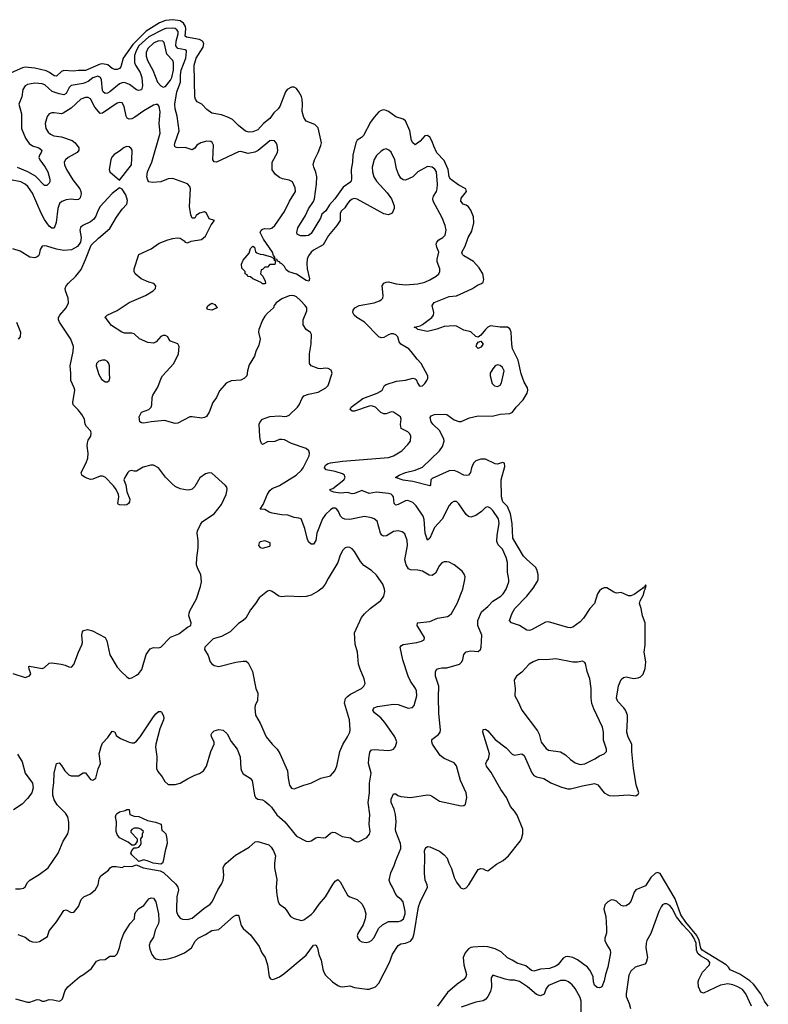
# Model space of a CAD drawing. Header units: inches. Extents: x 2134017 to 2292458, y 756222 to 916513.
# Tile 360 of 387: x 2252305 to 2258484, y 901785 to 909906. Entities that reach past the tile are written whole.
import ezdxf

# ---------------------------------------------------------------- set-up
doc = ezdxf.new("R2010")
doc.units = ezdxf.units.IN
doc.header["$MEASUREMENT"] = 0
doc.layers.add('C2950', color=7, linetype='Continuous')

msp = doc.modelspace()

# ---------------------------------------------------------------- linework, layer by layer
at = {"layer": 'C2950', "color": 5}
for points, elevation in [([(2252270, 901828.9), (2252370, 901803.1), (2252390, 901801.7), (2252450, 901823.8), (2252470, 901820.7), (2252490.6, 901810.6), (2252510, 901810.6), (2252550, 901823.7), (2252582.8, 901822.8), (2252630, 901810.6), (2252644.8, 901815.2), (2252659.5, 901830), (2252681.7, 901898.3), (2252702, 901930), (2252799.3, 902010), (2252833.2, 902030), (2252899.4, 902080.6), (2252940.7, 902139.3), (2252967.3, 902152.7), (2253010, 902154.8), (2253050, 902181), (2253090, 902181), (2253110, 902201), (2253129.6, 902250), (2253143.6, 902310), (2253165.1, 902370), (2253216.2, 902450), (2253252, 902490), (2253257, 902530), (2253265.6, 902550), (2253290, 902574.9), (2253330, 902598.8), (2253370, 902655.5), (2253390, 902663), (2253410, 902659.1), (2253430, 902630.8), (2253452.2, 902532.2), (2253455, 902475), (2253451.6, 902450), (2253423.8, 902396.2), (2253410, 902339.6), (2253383.2, 902296.8), (2253374.8, 902270), (2253379, 902239), (2253395.9, 902195.9), (2253413.1, 902173.1), (2253430, 902160.3), (2253471.5, 902151.5), (2253530, 902159.7), (2253590, 902177.3), (2253666.6, 902210), (2253723.5, 902250), (2253754.2, 902305.8), (2253778.9, 902330), (2253839.4, 902360.6), (2253890, 902393.7), (2253950, 902400.5), (2254070, 902507.7), (2254090, 902520.7), (2254110, 902521), (2254133.6, 902433.6), (2254150.2, 902410.2), (2254210, 902357.3), (2254281.7, 902261.7), (2254304, 902210), (2254330.2, 902170), (2254350.1, 902110.1), (2254363.9, 902010), (2254374.4, 901994.4), (2254390, 901990.3), (2254410, 901994.4), (2254450, 902012), (2254484.8, 902035.2), (2254670, 902190.4), (2254730, 902273.6), (2254750, 902276.5), (2254763.5, 902250), (2254775, 902195), (2254794.7, 902150), (2254806, 902074), (2254814.2, 902050), (2254830, 902025.3), (2254886.3, 901970), (2254930, 901939.4), (2254950, 901930.9), (2254970, 901927.5), (2255030, 901936.1), (2255070, 901923.6), (2255170, 901908.4), (2255190.2, 901910.2), (2255241, 901930), (2255270, 901959), (2255357.1, 902130), (2255382.3, 902197.7), (2255429.6, 902270.4), (2255450, 902282.7), (2255490, 902288.7), (2255530, 902304.8), (2255551.3, 902330), (2255561.8, 902370), (2255597.7, 902590), (2255611.5, 902628.5), (2255671.6, 902750), (2255669.7, 902770), (2255651.5, 902810), (2255647.5, 902867.5), (2255649.7, 903009.7), (2255646.3, 903050), (2255651.7, 903068.3), (2255661, 903079), (2255670, 903087.3), (2255690, 903084.9), (2255770, 903048), (2255810, 903018), (2255833.1, 902990), (2255846.5, 902950), (2255870, 902904.9), (2255891.9, 902830), (2255910, 902793.4), (2255940.3, 902750), (2255950, 902741.5), (2255970, 902738), (2255990, 902746.7), (2256013.6, 902770), (2256090, 902897), (2256110, 902905.3), (2256130, 902902), (2256150, 902890.4), (2256170, 902885.3), (2256240.4, 902939.6), (2256294.4, 902970), (2256339.9, 903010), (2256436.2, 903130), (2256447.4, 903150), (2256458.1, 903190), (2256456.7, 903230), (2256410, 903343.5), (2256390, 903378.5), (2256357, 903417), (2256322.6, 903490), (2256277.4, 903557.4), (2256196.7, 903696.7), (2256157.4, 903750), (2256151.6, 903770), (2256159.5, 903790), (2256175.6, 903810), (2256182, 903850), (2256128.5, 904030), (2256130, 904050.7), (2256150, 904054), (2256170, 904040.5), (2256230, 903968.7), (2256319.5, 903899.5), (2256370, 903848.5), (2256390, 903839.3), (2256450, 903850.4), (2256470, 903836.3), (2256533.4, 903693.4), (2256550, 903672.8), (2256570, 903659.7), (2256630, 903648), (2256690.2, 903610.2), (2256776.5, 903576.5), (2256830, 903561.1), (2256850, 903561.5), (2256950, 903587.3), (2257050, 903605.8), (2257076, 903596), (2257130, 903528.2), (2257170, 903508.1), (2257210, 903504.7), (2257330, 903512.4), (2257390, 903503), (2257410, 903518), (2257414, 903530), (2257393.8, 903593.8), (2257371.2, 903731.2), (2257356.5, 903870), (2257357.3, 903930), (2257328.5, 903988.5), (2257316.5, 904030), (2257322.7, 904130), (2257320.4, 904170), (2257304.4, 904210), (2257290.6, 904230.6), (2257241.1, 904281.1), (2257231.9, 904310), (2257247.1, 904412.8), (2257270, 904464.9), (2257290, 904481.1), (2257310, 904486), (2257370, 904472.4), (2257410, 904477.2), (2257430, 904484.9), (2257451.7, 904508.4), (2257466.4, 904553.6), (2257473.1, 904610), (2257460.6, 904690), (2257467.4, 904750), (2257468.2, 904930), (2257445.6, 904990), (2257435.1, 905050), (2257421.6, 905090), (2257426.3, 905113.7), (2257450, 905156), (2257460.7, 905199.3), (2257468, 905210), (2257466, 905214), (2257470, 905214), (2257475.3, 905235.3), (2257470, 905246), (2257458, 905222), (2257450, 905222), (2257445.5, 905214.5), (2257375.8, 905164.2), (2257350, 905155.1), (2257330, 905154.7), (2257270, 905180.5), (2257230, 905176.2), (2257210, 905182.9), (2257150, 905218.7), (2257130, 905219.7), (2257110, 905212.8), (2257090, 905195.1), (2257074.6, 905170), (2257048.6, 905091.4), (2257010.3, 905050), (2256959.5, 904970), (2256930, 904939.6), (2256870, 904895.4), (2256850, 904889.8), (2256830, 904893.7), (2256670, 904940.5), (2256644.4, 904935.6), (2256530, 904873.6), (2256510, 904867.8), (2256489.7, 904869.7), (2256429.6, 904909.6), (2256364, 904930), (2256347.8, 904950), (2256368.6, 905010), (2256391, 905050), (2256490, 905152.4), (2256542.3, 905217.7), (2256577.4, 905270), (2256585.5, 905290), (2256584.5, 905330), (2256574.8, 905370), (2256563.7, 905390), (2256490, 905452.9), (2256462.2, 905482.2), (2256375.3, 905630), (2256370.3, 905749.7), (2256354.8, 905830), (2256330.7, 905890), (2256293, 905930), (2256280.7, 905970), (2256279, 906110), (2256310, 906221), (2256307.5, 906247.5), (2256290, 906252.6), (2256250, 906241), (2256230, 906243.5), (2256150, 906281.1), (2256110, 906282.2), (2256070, 906266.2), (2256052.1, 906247.9), (2256035.6, 906210), (2256026.3, 906170), (2256010, 906149.8), (2255990, 906145.8), (2255970, 906149.8), (2255917.9, 906177.9), (2255890, 906186.5), (2255850, 906186), (2255710, 906121.5), (2255699.1, 906110), (2255695.8, 906070), (2255690, 906060.9), (2255550, 906098), (2255470, 906108.2), (2255408, 906130), (2255437, 906150), (2255490, 906170.9), (2255570, 906189.3), (2255630, 906214.9), (2255769.2, 906350.7), (2255793.8, 906386.2), (2255808.1, 906430), (2255804.6, 906450), (2255770, 906518), (2255715.1, 906570), (2255701, 906590), (2255693.8, 906626.2), (2255701, 906639), (2255730, 906648.9), (2255810, 906653.6), (2255830, 906650.2), (2255890, 906606), (2255930, 906591.4), (2255950, 906592.9), (2256018.5, 906621.5), (2256090, 906639.6), (2256204, 906636), (2256271.6, 906651.6), (2256350, 906657.8), (2256372.8, 906670), (2256404, 906710), (2256460.9, 906770), (2256493.1, 906826.9), (2256498.4, 906850), (2256495.3, 906870), (2256470, 906917.4), (2256444, 906984), (2256418.1, 907098.1), (2256373.9, 907190), (2256366.8, 907230), (2256361.7, 907330), (2256350, 907356.5), (2256330, 907369.9), (2256270.5, 907370.6), (2256190, 907380.4), (2256170, 907369.8), (2256150, 907351.8), (2256110, 907303.6), (2256090, 907286.6), (2256070, 907293.7), (2256030, 907332), (2255970, 907344.5), (2255910, 907377.2), (2255890, 907381), (2255810, 907376.4), (2255747.1, 907353), (2255670, 907333.4), (2255590, 907349.8), (2255581.7, 907361.7), (2255562, 907370), (2255610, 907380.8), (2255630, 907391.1), (2255706.9, 907450), (2255719.9, 907470), (2255722.7, 907490), (2255708.8, 907550), (2255726.4, 907573.6), (2255850, 907621.7), (2255910, 907629.5), (2256001.3, 907670), (2256043.7, 907690), (2256083.1, 907716.9), (2256116, 907730), (2256130, 907742), (2256136.4, 907763.6), (2256126.9, 907810), (2256098.2, 907858.2), (2256051.2, 907911.2), (2255970, 907959.7), (2255960.4, 907970), (2255954.5, 907990), (2255980.8, 908039.2), (2256006.8, 908110), (2256036.9, 908163.1), (2256053.8, 908230), (2256050, 908279.5), (2256030, 908335.4), (2256010, 908362.4), (2255990, 908376.3), (2255965.6, 908385.6), (2255945.4, 908410), (2255950, 908434), (2255993, 908490), (2255988.4, 908510), (2255930, 908542.4), (2255861.4, 908590), (2255848.9, 908610), (2255841.5, 908670), (2255810, 908745.9), (2255749.1, 908809.1), (2255723, 908863), (2255710, 908902), (2255690, 908938.5), (2255670, 908951.8), (2255650, 908948.3), (2255610, 908903.9), (2255570, 908874.7), (2255550, 908889.5), (2255538.8, 908910), (2255526.3, 908990), (2255490, 909073), (2255470, 909086.4), (2255410, 909103.7), (2255350, 909148.6), (2255330, 909158.5), (2255310, 909162.2), (2255290, 909158.5), (2255270, 909147.1), (2255230, 909103.5), (2255200.3, 909059.7), (2255142.8, 908950), (2255126.3, 908933.7), (2255090, 908913.5), (2255078.4, 908890), (2255053.8, 908790), (2255053.1, 908730), (2255041, 908670), (2255043.8, 908590), (2255037.3, 908570), (2254974.8, 908525.2), (2254907.6, 908430), (2254861.1, 908378.9), (2254831.9, 908330), (2254798.3, 908301.7), (2254787.2, 908270), (2254710, 908142), (2254690, 908127.2), (2254670, 908122.4), (2254623.2, 908123.2), (2254596, 908136), (2254591.7, 908151.7), (2254600.9, 908190), (2254664.8, 908290), (2254690, 908344.9), (2254730, 908405.3), (2254737.7, 908430), (2254754.9, 908550), (2254757.3, 908610), (2254749.9, 908649.9), (2254732.4, 908690), (2254728.3, 908711.7), (2254738.9, 908750), (2254769.8, 908810.2), (2254791.9, 908868.1), (2254795.7, 908890), (2254770, 909015.6), (2254742, 909042), (2254670, 909068.3), (2254650, 909099.5), (2254635.5, 909150), (2254639.8, 909210), (2254635.4, 909250), (2254630, 909271.6), (2254610, 909312.6), (2254590, 909337.7), (2254570, 909348.7), (2254550, 909349.8), (2254513.1, 909330), (2254499.7, 909310), (2254453.6, 909190), (2254439.4, 909170), (2254402.9, 909137.1), (2254370, 909090.8), (2254318.2, 909050), (2254270, 908999.1), (2254230, 908982), (2254198.5, 908978.5), (2254170, 908985.7), (2254110, 909034), (2254062, 909082), (2254030, 909100.5), (2253970, 909122.4), (2253890, 909135.1), (2253850, 909166), (2253808.2, 909208.2), (2253769.7, 909229.7), (2253756.3, 909250), (2253750.9, 909270.9), (2253745, 909530), (2253762, 909590), (2253819, 909681), (2253826.4, 909710), (2253814.8, 909730), (2253790, 909742.3), (2253680.8, 909760.8), (2253671.1, 909771.1), (2253675.9, 909830), (2253672.9, 909850), (2253657.9, 909877.9), (2253630, 909897.7), (2253570, 909906.3), (2253510, 909899.6), (2253459.9, 909880.1), (2253349, 909811), (2253238.2, 909701.8), (2253160.7, 909590), (2253141.5, 909518.5), (2253130, 909505), (2253110, 909496.5), (2253090, 909494.6), (2253070, 909503.5), (2253033.3, 909533.3), (2252990, 909541.7), (2252970, 909538.4), (2252850, 909487), (2252790, 909487.4), (2252750, 909480.8), (2252670, 909487.2), (2252650, 909479.8), (2252610, 909439.3), (2252590, 909442.8), (2252550.5, 909470.5), (2252523.2, 909483.2), (2252430, 909507.7), (2252350, 909515), (2252328.7, 909510), (2252210, 909457.8)], 220), ([(2252290, 902359.3), (2252350, 902337.1), (2252390, 902307.3), (2252410, 902299.1), (2252443.2, 902296.8), (2252470, 902304), (2252535.1, 902344.9), (2252549.3, 902390), (2252610, 902465.5), (2252670, 902558), (2252690, 902564.9), (2252730, 902542.4), (2252750, 902544.4), (2252758, 902550), (2252790, 902590.8), (2252812, 902650), (2252836, 902670), (2252890, 902697.1), (2252930, 902730.7), (2252953, 902770), (2252960.8, 902819.2), (2252974.7, 902845.3), (2253037.2, 902890), (2253053.2, 902910), (2253070, 902922), (2253102, 902922), (2253150, 902912), (2253170, 902924.7), (2253230, 902921.7), (2253270, 902936), (2253323.8, 902910), (2253466.1, 902886.1), (2253493, 902873), (2253595.3, 902775.3), (2253612, 902750), (2253615, 902730), (2253602.2, 902670), (2253599.3, 902570), (2253600.2, 902550), (2253610, 902519.1), (2253630, 902496.3), (2253650, 902488.2), (2253690, 902484.6), (2253730, 902496.5), (2253824, 902576), (2253876.2, 902610), (2253892.9, 902630), (2253939.4, 902730), (2253970, 902776.9), (2253984.7, 902810), (2253990.6, 902850), (2253985.8, 902910), (2253993.6, 902930), (2254009.2, 902950), (2254086.3, 903013.7), (2254199.9, 903080.1), (2254250, 903123.7), (2254270, 903127), (2254360.7, 903100.7), (2254381.8, 903081.8), (2254401.5, 903050), (2254416.5, 903010), (2254408.2, 902950), (2254409.1, 902910), (2254427, 902813), (2254420.9, 902750), (2254427.1, 902687.1), (2254438.4, 902630), (2254450.5, 902610), (2254490, 902581.3), (2254504.8, 902564.8), (2254541.5, 902510), (2254570, 902491.3), (2254630, 902477), (2254650, 902480.4), (2254710, 902525.3), (2254733, 902547), (2254778, 902610), (2254829.9, 902670.1), (2254890, 902772.2), (2254910, 902800.5), (2254930, 902814.8), (2254950, 902794), (2255010, 902684.9), (2255030, 902670.4), (2255090.7, 902650), (2255130.8, 902610), (2255150.8, 902570), (2255162, 902530), (2255157.1, 902490), (2255139.5, 902440.5), (2255096, 902370), (2255091, 902350), (2255096, 902330), (2255111.3, 902310), (2255130, 902300.7), (2255164.7, 902295.3), (2255190, 902300.7), (2255210, 902311), (2255230, 902336), (2255266.6, 902410), (2255299.7, 902440.3), (2255350, 902467), (2255431.6, 902468.4), (2255450, 902473), (2255473.3, 902490), (2255488, 902530), (2255488, 902550), (2255469.7, 902629.7), (2255454.5, 902650), (2255428.6, 902668.6), (2255409.6, 902690), (2255383.5, 902750), (2255362.9, 902782.9), (2255355, 902810), (2255367.2, 902870), (2255396.8, 902930), (2255408.5, 902970), (2255449.7, 903070), (2255452.2, 903090), (2255448.5, 903110), (2255409.8, 903210), (2255407.3, 903230), (2255413.2, 903290), (2255406.3, 903350), (2255395, 903395), (2255371.1, 903450), (2255370, 903476), (2255390, 903520.7), (2255410, 903522), (2255427.5, 903507.5), (2255450, 903499.6), (2255530, 903490.3), (2255670, 903512.2), (2255690, 903510.4), (2255703.8, 903503.8), (2255770, 903459.5), (2255950, 903422.8), (2255970, 903424.7), (2255984, 903436), (2255995.1, 903490), (2255989.6, 903530), (2255944.2, 903630), (2255910, 903752.3), (2255890, 903775.1), (2255810, 903811.2), (2255776.9, 903836.9), (2255713, 903930), (2255706.3, 903950), (2255707, 903970), (2255761.3, 904010), (2255775.6, 904030), (2255778.7, 904050), (2255763.7, 904183.7), (2255761, 904319), (2255765.1, 904410), (2255738.3, 904490), (2255738, 904530), (2255749.5, 904550), (2255764.5, 904555.5), (2255790, 904560.3), (2255830, 904559.5), (2255935.1, 904590), (2255955.1, 904610), (2255963.5, 904630), (2255969.7, 904670.3), (2255990, 904692.4), (2256030, 904700.4), (2256090, 904694.8), (2256109.5, 904710.5), (2256114.5, 904730), (2256119.1, 904830), (2256086.2, 904910), (2256085.7, 904950), (2256117.3, 905022.7), (2256170, 905064.9), (2256210, 905109), (2256275.8, 905150), (2256295.1, 905170), (2256321.1, 905210), (2256343.1, 905270), (2256343.5, 905290), (2256331.2, 905350), (2256330.9, 905430), (2256319.7, 905470), (2256290, 905538.4), (2256255.7, 905575.7), (2256243.3, 905603.3), (2256245, 905655), (2256261.6, 905750), (2256256.8, 905790), (2256210, 905857.4), (2256190, 905878), (2256170, 905889.4), (2256150, 905882.7), (2256118, 905850), (2256070, 905815.8), (2256030, 905802), (2256010, 905807.6), (2255990, 905825.1), (2255930, 905913.3), (2255910, 905931.1), (2255888.2, 905931.8), (2255870, 905921.3), (2255850, 905899.7), (2255793.1, 905786.9), (2255730, 905717.4), (2255690, 905629.7), (2255670, 905612.3), (2255651.6, 905671.6), (2255642.5, 905782.5), (2255634.4, 905810), (2255576.9, 905896.9), (2255550, 905922.5), (2255510, 905939.4), (2255490, 905938.5), (2255430, 905907.2), (2255410, 905901.7), (2255395.2, 905915.2), (2255389.8, 905969.8), (2255382.3, 905982.3), (2255370, 905992.8), (2255350, 905997.7), (2255250, 906008.7), (2255190, 905999.2), (2255130, 906023.5), (2255070, 905998.9), (2255050, 905996.5), (2255010, 906005.8), (2254950, 906000.1), (2254899.3, 906010), (2254870, 906020.7), (2254864, 906030), (2254890, 906038.8), (2254981.4, 906110), (2254991.6, 906130), (2254990, 906137.2), (2254986, 906150), (2254970, 906159.8), (2254910, 906178.9), (2254834.6, 906194.6), (2254821.8, 906210), (2254830, 906231.7), (2254850, 906245.1), (2254870, 906251.3), (2254970, 906266.1), (2255350, 906293.8), (2255390, 906308.9), (2255458.4, 906350), (2255510, 906402.4), (2255529.7, 906430), (2255534.4, 906470), (2255525.4, 906490), (2255510, 906508), (2255454.8, 906534.8), (2255447.5, 906567.5), (2255454.3, 906610), (2255447.6, 906630), (2255390, 906669.7), (2255370, 906672.1), (2255330, 906656.3), (2255310, 906654.7), (2255286.7, 906666.7), (2255241.6, 906710), (2255210, 906721.8), (2255190, 906719.8), (2255070, 906678.3), (2255050, 906677.6), (2255032.3, 906690), (2255041.6, 906710), (2255138, 906782), (2255255.4, 906824.6), (2255281.5, 906838.5), (2255297.2, 906850), (2255316, 906890), (2255330, 906896.5), (2255414, 906926), (2255490, 906931.6), (2255550, 906948.4), (2255570, 906944.9), (2255577.2, 906937.2), (2255590, 906904.9), (2255601.6, 906890), (2255610, 906883.7), (2255630, 906885.3), (2255650, 906905.5), (2255665.1, 906930), (2255673.2, 906950), (2255674, 906970), (2255619.3, 907070), (2255584.9, 907104.9), (2255537, 907170), (2255516.2, 907190), (2255450.7, 907230.7), (2255437.7, 907250), (2255425.8, 907290), (2255410, 907307.6), (2255390, 907314.7), (2255370, 907314), (2255350, 907308.2), (2255310, 907284.2), (2255290, 907282), (2255270.6, 907290.6), (2255151.7, 907411.7), (2255088, 907450), (2255066, 907470), (2255054.7, 907490), (2255058, 907510), (2255071.7, 907528.3), (2255106.6, 907550), (2255230, 907572), (2255273.8, 907586.2), (2255290, 907596.4), (2255301.3, 907610), (2255305.4, 907630), (2255296.9, 907710), (2255310, 907733.7), (2255330, 907741.7), (2255350, 907743.1), (2255413.1, 907726.9), (2255490, 907718.9), (2255590, 907727.8), (2255650, 907742), (2255690, 907759.6), (2255741.6, 907790), (2255764.2, 907810), (2255773.3, 907830), (2255773, 907850), (2255751.1, 907910), (2255751.1, 907930), (2255765.1, 907990), (2255748.2, 908030), (2255744, 908056), (2255747.6, 908070), (2255764.5, 908090), (2255797, 908110), (2255818, 908130), (2255826, 908170), (2255817.4, 908210), (2255791.3, 908271.3), (2255718.2, 908410), (2255716.2, 908430), (2255721.4, 908450), (2255746.4, 908490), (2255752.2, 908512.2), (2255753.7, 908550), (2255746.4, 908650), (2255732.9, 908672.9), (2255710, 908689.8), (2255670, 908696.2), (2255590, 908651.8), (2255550, 908609.6), (2255490, 908583.7), (2255470, 908584.5), (2255450, 908599.5), (2255432.4, 908632.4), (2255416.4, 908676.4), (2255401.1, 908750), (2255370, 908812.3), (2255351.1, 908831.1), (2255330, 908840.5), (2255310, 908836.3), (2255290, 908823.1), (2255250, 908786.6), (2255230, 908752), (2255215, 908690), (2255216.5, 908650), (2255228.4, 908610), (2255250, 908574.9), (2255338.2, 908478.2), (2255373, 908430), (2255394.8, 908370), (2255394.8, 908350), (2255378.8, 908310), (2255350, 908296.2), (2255310, 908305.1), (2255090, 908424.8), (2255070, 908430.8), (2255050, 908426.4), (2255027.8, 908410), (2255010.2, 908390), (2254990, 908354.3), (2254960.7, 908330), (2254951.1, 908310), (2254949.2, 908250), (2254923.6, 908210), (2254854.8, 908125.2), (2254811.3, 908050), (2254730, 908004.3), (2254710, 907987.5), (2254690, 907959.8), (2254678.8, 907930), (2254675.7, 907895.7), (2254678.5, 907850), (2254698.2, 907770), (2254691.1, 907748.9), (2254670, 907755.3), (2254590, 907806.2), (2254526.7, 907826.7), (2254503.6, 907843.6), (2254489.7, 907870), (2254470, 907892.3), (2254457.4, 907897.4), (2254450, 907909.5), (2254434.2, 907914.1), (2254430, 907928.7), (2254412.3, 907932.3), (2254412.3, 907947.7), (2254401, 907961), (2254392.7, 907990), (2254316.9, 908096.9), (2254291.3, 908150), (2254299.6, 908170), (2254310, 908178.7), (2254330, 908182.6), (2254370, 908181.1), (2254390, 908188.9), (2254410, 908208.5), (2254490, 908325.5), (2254531.1, 908410), (2254581.7, 908490), (2254580.1, 908520.1), (2254557, 908570), (2254530, 908582.6), (2254473.6, 908593.6), (2254450, 908603.5), (2254418, 908630), (2254388.9, 908668.9), (2254389.8, 908730), (2254433, 908810), (2254436.9, 908830), (2254431.6, 908870), (2254421.6, 908890), (2254408, 908908), (2254382.8, 908910), (2254370, 908905.7), (2254272.6, 908827.4), (2254245.7, 908814.3), (2254190, 908802.4), (2254130, 908818.7), (2254110, 908817.2), (2253930, 908732.4), (2253910, 908733.6), (2253899.7, 908750), (2253904, 908870), (2253894.4, 908894.4), (2253882, 908902), (2253850, 908904), (2253799.5, 908890), (2253768.4, 908871.6), (2253750, 908847.6), (2253730, 908832.8), (2253670, 908851.6), (2253609.8, 908849.8), (2253590, 908856), (2253584.4, 908870), (2253587.2, 908887.2), (2253621.6, 908990), (2253604.6, 909110), (2253589.1, 909170), (2253587.2, 909210), (2253603.4, 909310), (2253633.9, 909390), (2253633.2, 909450), (2253637.9, 909490), (2253675.8, 909590), (2253682.9, 909642.9), (2253680.9, 909650), (2253670, 909658.2), (2253609.6, 909669.6), (2253593.6, 909690), (2253597, 909730), (2253614, 909790), (2253612.2, 909810), (2253602.9, 909823), (2253590, 909833.1), (2253570, 909837.3), (2253512.9, 909832.9), (2253490, 909825.8), (2253370, 909765.7), (2253290, 909690), (2253265.6, 909650), (2253253.3, 909610), (2253253.2, 909553.2), (2253260.7, 909530), (2253298.6, 909470), (2253313.9, 909430), (2253319.8, 909360.2), (2253310, 909326.6), (2253290, 909321.7), (2253270, 909327.4), (2253212.5, 909372.5), (2253170, 909388.7), (2253150, 909386), (2253130, 909376), (2253050, 909312.1), (2253030, 909300.2), (2253010, 909296.2), (2252995, 909310), (2252990, 909321.6), (2252980.2, 909410), (2252973.2, 909430), (2252950, 909439.9), (2252910, 909427.9), (2252870, 909396.1), (2252830, 909379.4), (2252730, 909362.9), (2252713.9, 909346.1), (2252690, 909297.2), (2252670, 909287.1), (2252630, 909293.8), (2252574.6, 909314.6), (2252512.1, 909370), (2252490, 909378.4), (2252430, 909381.8), (2252370, 909371.6), (2252350, 909360.4), (2252330.3, 909330), (2252323.6, 909270), (2252299.5, 909210), (2252321.5, 909130), (2252321.7, 909010), (2252352.9, 908930), (2252383.7, 908883.7), (2252410, 908865.5), (2252462.4, 908850), (2252487, 908830), (2252482.3, 908810), (2252468.2, 908790), (2252464.5, 908770), (2252471.9, 908750), (2252516.1, 908690), (2252537.1, 908650), (2252554.3, 908590), (2252555.3, 908570), (2252550, 908557.2), (2252530, 908539.5), (2252510, 908537.6), (2252435.6, 908615.6), (2252371.4, 908651.4), (2252288.4, 908688.4)], 240), ([(2252270, 902737.6), (2252310, 902735.8), (2252336.9, 902743.1), (2252350, 902754.8), (2252369.6, 902790), (2252390, 902808.4), (2252465.9, 902854.1), (2252540.7, 902910), (2252622.6, 903030), (2252664.7, 903130), (2252703.1, 903190), (2252710.8, 903230), (2252711.8, 903288.2), (2252702.2, 903330), (2252682.4, 903362.4), (2252614, 903430), (2252589.7, 903470), (2252577.7, 903510), (2252577.7, 903550), (2252587.3, 903612.7), (2252588.8, 903690), (2252610, 903771), (2252630, 903776), (2252650, 903754.8), (2252677.6, 903710), (2252710, 903677.1), (2252730, 903668.4), (2252790, 903668.5), (2252830, 903694), (2252850, 903694), (2252890, 903638), (2252910, 903632.4), (2252934.7, 903650), (2252954.3, 903725.7), (2252971.2, 903770), (2252962.4, 903850), (2252977, 903910), (2252990, 903938.8), (2253034.2, 903985.8), (2253070, 904038), (2253090, 904031.3), (2253103, 904003), (2253137.7, 903977.7), (2253210, 903946.5), (2253230, 903940.3), (2253250, 903942), (2253270, 903955.3), (2253300.4, 903990), (2253410, 904154.9), (2253430, 904182), (2253450, 904199.1), (2253470, 904201), (2253475.5, 904195.5), (2253490.4, 904170.4), (2253495.5, 904150), (2253492.4, 904130), (2253462.8, 904057.2), (2253428.4, 903930), (2253426, 903906), (2253436.5, 903830), (2253434.9, 903730), (2253445, 903704.9), (2253482.2, 903662.2), (2253502.8, 903622.8), (2253530, 903596.4), (2253590, 903599), (2253630, 903607.8), (2253690, 903645.3), (2253750, 903674.4), (2253790, 903688.2), (2253822, 903710), (2253846.9, 903750), (2253883.1, 903870), (2253909.8, 903930), (2253909.8, 903950), (2253887.9, 903990), (2253885.3, 904010), (2253890, 904020.4), (2253910, 904039.1), (2253950, 904052.2), (2253986, 904046), (2254016.6, 904016.6), (2254050, 903953.4), (2254099.5, 903890), (2254125.7, 903825.7), (2254130.3, 903730), (2254136.5, 903710), (2254150, 903686.7), (2254208, 903650), (2254223.1, 903630), (2254242, 903510), (2254251.6, 903491.5), (2254270, 903477.6), (2254310, 903470.3), (2254330, 903459.6), (2254364.9, 903430), (2254384, 903410), (2254427.5, 903347.5), (2254492.8, 903290), (2254590, 903172.4), (2254670, 903130.4), (2254690, 903128.4), (2254710, 903132), (2254750, 903156.5), (2254770, 903162.4), (2254810, 903157.8), (2254830, 903161.7), (2254870, 903197.6), (2254890, 903205.7), (2254910, 903202.3), (2254967.7, 903170), (2255036.9, 903156.9), (2255070, 903132.7), (2255090, 903125.5), (2255107.9, 903127.9), (2255170, 903159.5), (2255191.6, 903188.4), (2255197.2, 903210), (2255189.8, 903270), (2255196.5, 903350), (2255182.4, 903450), (2255193.6, 903530), (2255193.8, 903610), (2255206, 903690), (2255184.7, 903770), (2255185.7, 903810), (2255195.4, 903864.6), (2255210, 903882.8), (2255230, 903887.5), (2255350, 903878.6), (2255376.8, 903883.2), (2255391.8, 903890), (2255407.8, 903910), (2255416.9, 903950), (2255402.2, 903990), (2255318.2, 904110), (2255286.4, 904146.4), (2255233, 904190), (2255220.5, 904210), (2255222.8, 904217.2), (2255229.5, 904230), (2255259.8, 904240.2), (2255390, 904261.6), (2255430, 904257.2), (2255512.8, 904227.2), (2255547.7, 904232.3), (2255562, 904250), (2255584.2, 904330), (2255581.3, 904370), (2255573.3, 904390), (2255530, 904449.3), (2255511.8, 904491.8), (2255466.8, 904626.8), (2255446.6, 904730), (2255456.1, 904743.9), (2255470, 904753.1), (2255582, 904770), (2255620.8, 904779.2), (2255642.7, 904790), (2255645.1, 904810), (2255585.6, 904910), (2255589.7, 904930.3), (2255690, 904941.8), (2255752.7, 904970), (2255835.9, 904984.1), (2255850, 904990.4), (2255870, 905008.4), (2255914.7, 905090), (2255963.5, 905210), (2255980.5, 905290), (2255980.7, 905310), (2255973.1, 905333.1), (2255956.1, 905356.1), (2255890, 905409.6), (2255850, 905431.6), (2255830, 905435.6), (2255810, 905435.6), (2255790, 905427.3), (2255770, 905403.7), (2255738.4, 905341.6), (2255710, 905322.5), (2255685, 905325), (2255630, 905356.5), (2255590, 905364.8), (2255530, 905367.4), (2255515.4, 905375.4), (2255494.2, 905410), (2255484.4, 905450), (2255506.9, 905570), (2255504.4, 905610), (2255484.7, 905664.7), (2255463.1, 905683.1), (2255429.7, 905689.7), (2255390, 905684.5), (2255332.2, 905647.8), (2255310, 905645.4), (2255295, 905655), (2255283.8, 905670), (2255255.4, 905770), (2255230, 905789.7), (2255210, 905796.8), (2255150, 905808.7), (2255030, 905784.6), (2254990, 905786.3), (2254970, 905793.8), (2254952, 905810), (2254936.8, 905850), (2254921.5, 905870), (2254910, 905877.5), (2254890, 905875.9), (2254870, 905864.2), (2254830, 905824.7), (2254804.5, 905790), (2254759, 905670), (2254750, 905609.2), (2254730, 905580.9), (2254710, 905580.7), (2254690, 905599.5), (2254676.9, 905630), (2254658.8, 905710), (2254628.2, 905788.2), (2254610, 905795.6), (2254570, 905801.1), (2254518.5, 905818.5), (2254470, 905821.2), (2254390, 905834.7), (2254364.2, 905844.2), (2254330, 905866.6), (2254289.1, 905869.1), (2254314, 905906), (2254350, 905993.4), (2254370, 906023.1), (2254390, 906038.3), (2254450, 906064), (2254588.3, 906150), (2254630.4, 906189.6), (2254644.8, 906210), (2254694.7, 906310), (2254697.6, 906330), (2254691.3, 906351.3), (2254669.6, 906369.6), (2254550, 906409.7), (2254490, 906439.8), (2254470, 906444.2), (2254450, 906443.1), (2254410, 906427.6), (2254350, 906425.1), (2254310, 906402), (2254302, 906410), (2254292.7, 906432.7), (2254287.2, 906467.2), (2254282, 906570), (2254289.4, 906590), (2254310, 906610.4), (2254370, 906633.4), (2254450, 906639.5), (2254490, 906632.8), (2254510, 906634.9), (2254530, 906644.4), (2254597.8, 906710), (2254612.5, 906730), (2254636.5, 906783.5), (2254650, 906802.4), (2254690, 906817.6), (2254770, 906833.4), (2254833.2, 906870), (2254852.3, 906890), (2254885.2, 906990), (2254874.8, 907014.8), (2254850, 907029), (2254830, 907033.2), (2254790, 907025.2), (2254770, 907029.3), (2254711.9, 907051.9), (2254696, 907070), (2254697.4, 907150), (2254711.5, 907231.5), (2254714.5, 907310), (2254706.3, 907326.3), (2254669.5, 907349.5), (2254645.2, 907390), (2254646, 907430), (2254675.8, 907504.2), (2254674.7, 907530), (2254662.4, 907550), (2254623.6, 907590), (2254590, 907619.7), (2254570, 907629.7), (2254550, 907632.3), (2254530, 907628.2), (2254470, 907603.1), (2254450.4, 907590), (2254422.4, 907570), (2254405.3, 907550), (2254399.5, 907530), (2254350, 907486.2), (2254330, 907460.3), (2254310, 907426.9), (2254279.1, 907350), (2254275.8, 907330), (2254290.1, 907270), (2254279, 907221), (2254254.9, 907170), (2254242.3, 907130), (2254200.5, 907059.5), (2254185.3, 907010), (2254180.5, 906970), (2254162, 906950), (2254130, 906933.3), (2254050, 906927.3), (2254010, 906907.6), (2253992.4, 906890), (2253955.6, 906844.4), (2253928.9, 906790), (2253899.5, 906750), (2253870.2, 906669.8), (2253845.9, 906634.1), (2253830, 906624.7), (2253810, 906620.5), (2253730, 906631.2), (2253710, 906629.7), (2253610, 906578.4), (2253590, 906576.2), (2253499.3, 906599.3), (2253390, 906589.8), (2253330, 906578.9), (2253310, 906580.7), (2253296, 906590), (2253291.6, 906630), (2253309.6, 906670), (2253370, 906692), (2253389.8, 906710.2), (2253397.2, 906730), (2253399.7, 906790), (2253405.6, 906810), (2253446.1, 906873.9), (2253473.7, 906950), (2253485.1, 906970), (2253577.4, 907070), (2253616.2, 907150), (2253622, 907210), (2253610, 907232), (2253550, 907255.1), (2253537, 907270), (2253529.3, 907290), (2253510, 907300.5), (2253490, 907301.1), (2253470, 907293.5), (2253431.4, 907248.6), (2253410, 907236.9), (2253363.5, 907243.5), (2253294.9, 907274.9), (2253250, 907315.6), (2253230, 907321.3), (2253170, 907319.7), (2253148.4, 907328.5), (2253063, 907383), (2253020.2, 907440.2), (2253008, 907450), (2253028.7, 907470), (2253110, 907507.4), (2253210, 907572.4), (2253342.9, 907630), (2253407, 907670), (2253425.1, 907690), (2253429.3, 907710), (2253413.2, 907730), (2253370, 907740.5), (2253309.3, 907770), (2253259.3, 907810), (2253249.2, 907830), (2253249.5, 907850), (2253289.6, 907970.4), (2253390, 908017.3), (2253457.5, 908062.5), (2253528.7, 908090), (2253570, 908100.4), (2253605.8, 908105.8), (2253630, 908104), (2253662.8, 908082.8), (2253670, 908072), (2253690, 908064.7), (2253721.5, 908078.5), (2253806, 908094), (2253838.7, 908121.3), (2253884.5, 908215.5), (2253913.2, 908250), (2253870, 908264), (2253847, 908310), (2253830, 908320.5), (2253790.7, 908310), (2253762.8, 908290), (2253750, 908268.7), (2253729.3, 908270), (2253717, 908297), (2253706.2, 908366.2), (2253714.8, 908510), (2253709.7, 908530), (2253690, 908552.1), (2253570, 908595.8), (2253530, 908593.1), (2253470.2, 908569.8), (2253402.5, 908562.5), (2253370, 908568.4), (2253362.1, 908582.1), (2253355.3, 908610), (2253360.6, 908650), (2253394.7, 908730), (2253464.2, 908970), (2253457.7, 909050), (2253466.1, 909146.1), (2253457.6, 909190), (2253445.4, 909205.4), (2253430, 909207.8), (2253410, 909201.7), (2253330, 909154.5), (2253257.1, 909102.9), (2253230, 909087.7), (2253210, 909085.2), (2253193.4, 909093.4), (2253183.7, 909110), (2253168.4, 909190), (2253150, 909220.5), (2253130, 909224), (2253110, 909216.8), (2252990, 909134.8), (2252970, 909133.5), (2252925.2, 909185.2), (2252890, 909253.3), (2252870, 909265), (2252850, 909265.7), (2252809.1, 909250.9), (2252730, 909175.6), (2252664.6, 909135.4), (2252650, 909130.5), (2252630, 909131.2), (2252590, 909139.3), (2252570, 909138.5), (2252550, 909129.7), (2252533.6, 909106.4), (2252515.6, 909050), (2252522.3, 909010), (2252539.2, 908979.2), (2252560.8, 908960.8), (2252587.7, 908947.7), (2252650, 908939), (2252737.6, 908910), (2252763.9, 908890), (2252793.6, 908850), (2252794.1, 908830), (2252780.2, 908810), (2252705.8, 908770), (2252683.2, 908750), (2252673.6, 908730), (2252675.2, 908710), (2252691.8, 908670), (2252744.6, 908584.6), (2252801.5, 908510), (2252810.2, 908490), (2252811.9, 908470), (2252803.5, 908436.5), (2252790, 908422.8), (2252770, 908419.9), (2252730, 908424.9), (2252690, 908420.5), (2252653.7, 908406.3), (2252634, 908390), (2252619.5, 908350), (2252605.7, 908234.3), (2252590, 908186.6), (2252570, 908186.2), (2252550, 908202.3), (2252510, 908257.6), (2252482.5, 908310), (2252410, 908476), (2252372.7, 908530), (2252350, 908550.7), (2252315.6, 908570), (2252230, 908584.4)], 260), ([(2252250, 904512), (2252350, 904481), (2252385.6, 904494.4), (2252397.2, 904510), (2252382.7, 904550), (2252382, 904570), (2252387, 904573), (2252490, 904554.3), (2252510, 904562.6), (2252550, 904598), (2252570, 904601.7), (2252649.1, 904589.1), (2252681.1, 904581.1), (2252710, 904567.7), (2252733.8, 904566.2), (2252752.9, 904587.1), (2252791.3, 904690), (2252819.7, 904750), (2252823.5, 904770), (2252819.7, 904830), (2252823, 904857), (2252831.5, 904868.5), (2252864.4, 904875.6), (2252906.3, 904866.3), (2253010.5, 904810), (2253023.4, 904783.4), (2253050, 904666), (2253110, 904564.9), (2253145.8, 904525.9), (2253190, 904485.5), (2253210, 904473), (2253230, 904476.4), (2253270, 904498.7), (2253290, 904514), (2253312.7, 904547.3), (2253349.8, 904670.2), (2253382.6, 904717.4), (2253410, 904728), (2253450, 904724.9), (2253470, 904730.7), (2253550, 904812.2), (2253619.1, 904840.9), (2253690, 904896), (2253718, 904910), (2253722, 904930), (2253702, 904990), (2253702.9, 905010), (2253709.6, 905030), (2253765.6, 905130), (2253798, 905230), (2253806.6, 905270), (2253799.3, 905330), (2253776.6, 905376.6), (2253766, 905410), (2253768, 905468), (2253779.7, 905550), (2253779.1, 905610), (2253769.7, 905670), (2253773.3, 905690), (2253797.4, 905742.6), (2253814.2, 905765.9), (2253910, 905830.4), (2253970, 905906), (2254009.5, 905990), (2254018, 906030), (2254015.1, 906050), (2254004.8, 906064.8), (2253890, 906165.2), (2253870, 906169.3), (2253838.8, 906161.2), (2253792.9, 906127.1), (2253750, 906055.1), (2253730, 906035.1), (2253710, 906027), (2253690, 906025.1), (2253630, 906037.6), (2253590, 906056.9), (2253560.3, 906080.3), (2253510, 906131.5), (2253450, 906209.7), (2253410.9, 906230.9), (2253387.5, 906232.5), (2253323.6, 906216.4), (2253270, 906183.6), (2253250, 906182.4), (2253230, 906188.2), (2253210, 906183.1), (2253197.8, 906170), (2253172, 906130), (2253164.9, 906110), (2253182.4, 906070), (2253190, 906011.3), (2253213.4, 905950), (2253210.8, 905930), (2253204, 905916), (2253190, 905905.2), (2253170, 905901.2), (2253130, 905904), (2253118, 905910), (2253116.4, 905916.4), (2253124.2, 905970), (2253120.5, 905990), (2253101.4, 906030), (2253080.2, 906060.2), (2253011.8, 906131.8), (2252990, 906140.8), (2252970, 906140.8), (2252910, 906115.8), (2252890, 906114.7), (2252845.2, 906130), (2252818, 906150), (2252814, 906170), (2252854.8, 906250), (2252866.8, 906290), (2252871.9, 906330), (2252862.5, 906390), (2252864.5, 906415.5), (2252870, 906437.3), (2252891.6, 906470), (2252895.6, 906495.6), (2252891.5, 906511.5), (2252856, 906550), (2252847, 906570), (2252839.5, 906610), (2252817, 906650), (2252788.2, 906688.2), (2252746.6, 906730), (2252742.9, 906750), (2252759.3, 906850), (2252756, 906870), (2252727.3, 906930), (2252728.3, 906990), (2252721.7, 907050), (2252746.2, 907170), (2252748.5, 907210), (2252728.5, 907270), (2252634.7, 907410), (2252627.1, 907430), (2252625.7, 907450), (2252636.3, 907470), (2252689.7, 907530), (2252708.2, 907570), (2252704.4, 907610), (2252683, 907670), (2252681.3, 907690), (2252689.6, 907710), (2252707, 907733), (2252767.6, 907790), (2252813.6, 907846.4), (2252850, 907927.3), (2252894.9, 908045.1), (2252955.8, 908104.2), (2253050, 908183.1), (2253103.7, 908276.3), (2253150, 908342.4), (2253190, 908386), (2253195.6, 908415.6), (2253182, 908462), (2253150, 908509), (2253130, 908519), (2253070, 908473.3), (2252970, 908366.6), (2252950.2, 908330), (2252934.8, 908285.2), (2252918.5, 908261.5), (2252890, 908239.8), (2252826.8, 908210), (2252806.9, 908193.1), (2252801.6, 908170), (2252813.1, 908110), (2252807.2, 908070), (2252783.7, 908036.3), (2252732.3, 908007.7), (2252670, 908001.4), (2252610, 908012.4), (2252530, 908038.7), (2252510, 908041.1), (2252490, 908037.6), (2252473.4, 908010), (2252467.2, 907970), (2252460.8, 907959.2), (2252451.1, 907948.9), (2252430, 907941.5), (2252390, 907947), (2252310, 907995.7), (2252250, 908016.1)], 280), ([(2252280.1, 907410), (2252312.1, 907328), (2252310.2, 907290), (2252293, 907270)], 280), ([(2252287.1, 903847.1), (2252324.8, 903784.8), (2252352, 903690), (2252410.6, 903610), (2252417.3, 903570), (2252404.4, 903530), (2252370, 903482), (2252325.8, 903434.2), (2252255.5, 903390)], 260), ([(2258483.9, 901770), (2258452, 901810), (2258422.4, 901870), (2258360.8, 901950), (2258330, 901978.8), (2258250, 902032.5), (2258168, 902068), (2258155.3, 902090), (2258136.5, 902110), (2257936.6, 902230), (2257926.7, 902246.7), (2257911.8, 902311.8), (2257893.3, 902353.3), (2257803.1, 902463.1), (2257763, 902523.1), (2257714.1, 902654.1), (2257590, 902862.7), (2257570, 902872.4), (2257550, 902863.9), (2257514.9, 902830), (2257470, 902762.7), (2257390.2, 902729.8), (2257376.5, 902710), (2257350, 902634), (2257330.4, 902610), (2257310, 902598), (2257290, 902595.1), (2257270, 902600.7), (2257230, 902634.5), (2257210, 902643.9), (2257190, 902645.1), (2257158.4, 902630), (2257135.4, 902604.6), (2257125.7, 902570), (2257142, 902510), (2257148.9, 902410), (2257147.4, 902372.6), (2257135.8, 902330), (2257134.9, 902310), (2257150, 902275.5), (2257179.6, 902230), (2257182.4, 902210), (2257159, 902090), (2257140.2, 902030), (2257130, 901977.2), (2257110, 901929), (2257098, 901922), (2257090, 901919.3), (2257070, 901923.7), (2257050, 901943.7), (2257042.2, 901970), (2257038.5, 902010), (2257030.7, 902030), (2257010, 902067.6), (2256990.4, 902090.4), (2256910, 902151.1), (2256870, 902172.1), (2256830, 902178.3), (2256810, 902175.8), (2256790, 902164), (2256750, 902111.9), (2256730, 902100.2), (2256678.7, 902081.3), (2256604.2, 902075.8), (2256550, 902057.7), (2256530, 902062.5), (2256483, 902103), (2256410, 902123.4), (2256370, 902149.3), (2256330, 902167.9), (2256278.5, 902218.5), (2256230, 902241.3), (2256170, 902257.4), (2256130, 902260.2), (2256044.2, 902255.8), (2256030, 902253.5), (2256010, 902242.4), (2255981.6, 902210), (2255964.5, 902170), (2255970.2, 902110), (2255992.2, 902030), (2255987.8, 902010), (2255970.9, 901989.1), (2255916.4, 901950), (2255836.7, 901883.3), (2255753.1, 901770)], 220), ([(2258345.4, 901770), (2258299, 901870), (2258270, 901905.7), (2258231.9, 901930), (2258190, 901946.6), (2258150, 901953.3), (2258090, 901942.6), (2257950, 901875.4), (2257925.8, 901885.8), (2257906.5, 901930), (2257904.8, 901970), (2257909.8, 901990), (2257942, 902050), (2257997.4, 902110), (2258000.7, 902130), (2257986.6, 902150), (2257924.1, 902184.1), (2257902.9, 902202.9), (2257891.8, 902230), (2257887.5, 902290), (2257870, 902333.1), (2257850, 902362), (2257779.1, 902439.1), (2257725.6, 902505.6), (2257690, 902574), (2257670, 902599.3), (2257647.4, 902612.6), (2257625.9, 902614.1), (2257610, 902605.1), (2257598.7, 902590), (2257579.5, 902550), (2257513.7, 902370), (2257481.3, 902310), (2257475.3, 902290), (2257473.1, 902250), (2257488, 902170), (2257477, 902130), (2257463.8, 902116.2), (2257386, 902090), (2257350, 902058.4), (2257333.9, 902026.1), (2257310.3, 901870), (2257311.8, 901850), (2257336.5, 901790), (2257345.5, 901750)], 240), ([(2256938.5, 901690), (2256940.3, 901810), (2256930, 901842), (2256890, 901914), (2256864.7, 901944.7), (2256834.5, 901970), (2256810, 901982), (2256770, 901980.4), (2256670, 901941), (2256650, 901914), (2256632.7, 901867.3), (2256604.8, 901855.2), (2256570, 901865), (2256497.2, 901930), (2256430, 901973.3), (2256390, 901983.5), (2256350, 901985), (2256312.5, 901992.5), (2256210, 902024), (2256196.3, 902003.7), (2256199.1, 901930), (2256191.2, 901890), (2256170.2, 901850), (2256152.2, 901827.8), (2256130, 901813.7), (2256070, 901801.4), (2255950, 901761.2)], 240)]:
    msp.add_lwpolyline(points, dxfattribs=dict(at, elevation=elevation))
for points, elevation in [([(2253450, 909731.2), (2253410, 909713.2), (2253364.1, 909670), (2253350, 909635.1), (2253350, 909606.8), (2253359.8, 909570), (2253404, 909490), (2253442.6, 909390), (2253470, 909361.6), (2253490, 909350.4), (2253510, 909356.4), (2253550, 909406.7), (2253560.2, 909430), (2253573.9, 909490), (2253575.8, 909550), (2253568.9, 909570), (2253520.7, 909620.7), (2253498.7, 909718.7), (2253486.6, 909730)], 260), ([(2253190, 908859.6), (2253167.9, 908852.1), (2253130, 908821.2), (2253084.5, 908795.5), (2253067.1, 908772.9), (2253058.8, 908750), (2253042.8, 908670), (2253050.8, 908650), (2253130, 908582), (2253229, 908710), (2253235.1, 908815.1), (2253233.2, 908830), (2253224.8, 908844.8), (2253210, 908857)], 280), ([(2254330, 907728), (2254310, 907728.7), (2254299, 907739), (2254228.4, 907768.4), (2254210, 907786), (2254187.3, 907787.3), (2254182, 907802), (2254166, 907810), (2254166, 907830), (2254138, 907858), (2254136, 907890), (2254150, 907922.8), (2254198.9, 907981.1), (2254210, 908018), (2254230, 908037.3), (2254244.7, 908030), (2254251.3, 907991.3), (2254262, 907982), (2254290, 907971), (2254314, 907970), (2254382, 907950), (2254399.8, 907939.8), (2254405.4, 907925.4), (2254416.9, 907916.9), (2254410, 907886), (2254370, 907886), (2254350, 907866), (2254330, 907866), (2254310, 907846), (2254298, 907842), (2254294, 907810), (2254311.6, 907791.6), (2254332, 907750), (2254334, 907730)], 240), ([(2253890, 907509), (2253856.4, 907516.4), (2253849, 907529), (2253860.9, 907550), (2253890, 907567.3), (2253916.8, 907556.8), (2253934, 907530)], 240), ([(2256090, 907194), (2256074, 907210), (2256078.7, 907230), (2256090, 907247.7), (2256110, 907255.5), (2256130.3, 907230), (2256110, 907204.2)], 220), ([(2252990, 907098.9), (2252959.3, 907090), (2252939, 907070), (2252936.9, 907050), (2252959.6, 906979.6), (2252981.8, 906941.8), (2253010, 906919.5), (2253030, 906918.7), (2253043.6, 906930), (2253050.8, 906950), (2253046.2, 906990), (2253047, 907050), (2253041.8, 907070), (2253030, 907088.2), (2253010, 907098.8)], 280), ([(2256250, 907058.7), (2256230, 907051.6), (2256210, 907027), (2256188.7, 906990), (2256188.2, 906970), (2256204.4, 906904.4), (2256225, 906884.9), (2256250, 906880.3), (2256270, 906890.5), (2256281.1, 906910), (2256303.6, 907010), (2256290, 907036.2), (2256270, 907053)], 240), ([(2254330, 905609), (2254290, 905599.3), (2254280.7, 905590), (2254276, 905570), (2254290, 905551.3), (2254310, 905547.3), (2254370, 905564.7), (2254374, 905570), (2254373.2, 905590)], 280), ([(2255010, 905555.1), (2254991.3, 905550), (2254973.4, 905530), (2254950.4, 905489.6), (2254930.4, 905430), (2254850, 905298), (2254827.1, 905250), (2254802.4, 905217.6), (2254770, 905191.9), (2254710, 905159.7), (2254670, 905149.7), (2254625.7, 905145.7), (2254512.5, 905152.5), (2254470, 905144.5), (2254444, 905150), (2254390, 905189.2), (2254370, 905197.2), (2254350, 905192.7), (2254281.6, 905138.4), (2254250.7, 905090), (2254210, 905039), (2254170.6, 904970), (2254150.7, 904950), (2254110, 904927), (2254042, 904858), (2253970, 904819.3), (2253901.4, 904798.6), (2253834.8, 904730), (2253830.8, 904710), (2253862.3, 904662.3), (2253878.4, 904610), (2253890, 904593.4), (2253910, 904579.1), (2253950, 904570.7), (2254090, 904607.3), (2254150, 904614.9), (2254174.2, 904614.2), (2254190, 904601), (2254225.5, 904530), (2254254, 904390), (2254270.4, 904350), (2254268.8, 904291.2), (2254248.4, 904250), (2254244.9, 904230), (2254252.4, 904170), (2254290, 904102.8), (2254338.4, 903990), (2254388, 903930), (2254430, 903888.7), (2254453.5, 903853.5), (2254517, 903710), (2254521.5, 903650), (2254532.8, 903592.8), (2254550, 903566.8), (2254570, 903562.8), (2254650, 903593.4), (2254708.7, 903610), (2254789.7, 903650.3), (2254869.4, 903670.6), (2254905.2, 903710), (2254923.7, 903750), (2254947.8, 903870), (2254973.6, 903926.4), (2255011.2, 903990), (2255029.6, 904030), (2255034, 904050), (2255028.4, 904130), (2254987.3, 904270), (2254994, 904306), (2255010, 904324.6), (2255036.5, 904343.5), (2255127.6, 904390), (2255146, 904410), (2255155.8, 904430), (2255149.7, 904470), (2255114.5, 904550), (2255102.7, 904590), (2255094.7, 904690), (2255074, 904754), (2255067.8, 904850), (2255125.9, 904974.1), (2255150, 905004.4), (2255198.4, 905050), (2255285.8, 905114.2), (2255309.7, 905150), (2255319.7, 905190), (2255317.2, 905210), (2255301.7, 905250), (2255250, 905325.6), (2255210, 905362.4), (2255145, 905405), (2255118.2, 905438.2), (2255070, 905520.9), (2255050, 905542.9), (2255030, 905553)], 280), ([(2256730, 904635.1), (2256653.3, 904626.7), (2256590, 904629.7), (2256542, 904610), (2256510, 904589.6), (2256450, 904525.1), (2256406, 904490), (2256390.7, 904470), (2256385.5, 904454.5), (2256393.4, 904390), (2256390.7, 904330), (2256418.9, 904278.9), (2256448.5, 904210), (2256580, 904040), (2256592.3, 904012.3), (2256610, 903946.4), (2256650, 903893.4), (2256670, 903882.3), (2256770, 903868.5), (2256810, 903841.3), (2256850, 903802.6), (2256890, 903777.4), (2256930, 903764), (2256970, 903767.1), (2257051.7, 903808.3), (2257090, 903833.1), (2257129.2, 903850), (2257149.4, 903870), (2257147.3, 903890), (2257123.3, 903963.3), (2257122.7, 904030), (2257115.1, 904070), (2257042.5, 904222.5), (2257027.2, 904267.2), (2257020.7, 904310), (2257022, 904390), (2257009.7, 904470), (2256989.7, 904530), (2256976.1, 904596.1), (2256970, 904605.2), (2256950, 904614.5), (2256910, 904607.3), (2256870, 904606.3)], 240), ([(2253470, 902941.2), (2253406, 902950), (2253366.6, 902966.6), (2253330, 902975.3), (2253290, 902962), (2253230, 903018), (2253224, 903030), (2253230, 903054), (2253250, 903074), (2253270, 903074), (2253290, 903082), (2253302, 903098), (2253308, 903110), (2253306, 903150), (2253318, 903170), (2253318, 903190), (2253326, 903210), (2253306, 903230), (2253283.6, 903236.4), (2253250, 903238), (2253230, 903226), (2253223.6, 903216.4), (2253223.6, 903203.6), (2253274, 903150), (2253274, 903130), (2253258, 903102), (2253250, 903098), (2253230, 903098), (2253202, 903122), (2253130, 903157.2), (2253110, 903184), (2253100.9, 903210), (2253105.2, 903290), (2253095.3, 903330), (2253102, 903350), (2253110, 903358), (2253130, 903371.3), (2253176.4, 903383.6), (2253190, 903391.3), (2253210, 903392), (2253214, 903350), (2253250, 903336), (2253290, 903334), (2253361.6, 903301.6), (2253427.5, 903287.5), (2253472, 903270), (2253478, 903218), (2253490, 903214), (2253510.8, 903190), (2253521, 903150), (2253522.8, 903110), (2253506, 903050), (2253490, 902966), (2253484.7, 902950)], 240)]:
    msp.add_lwpolyline(points, close=True, dxfattribs=dict(at, elevation=elevation))

doc.saveas('drawing.dxf')
